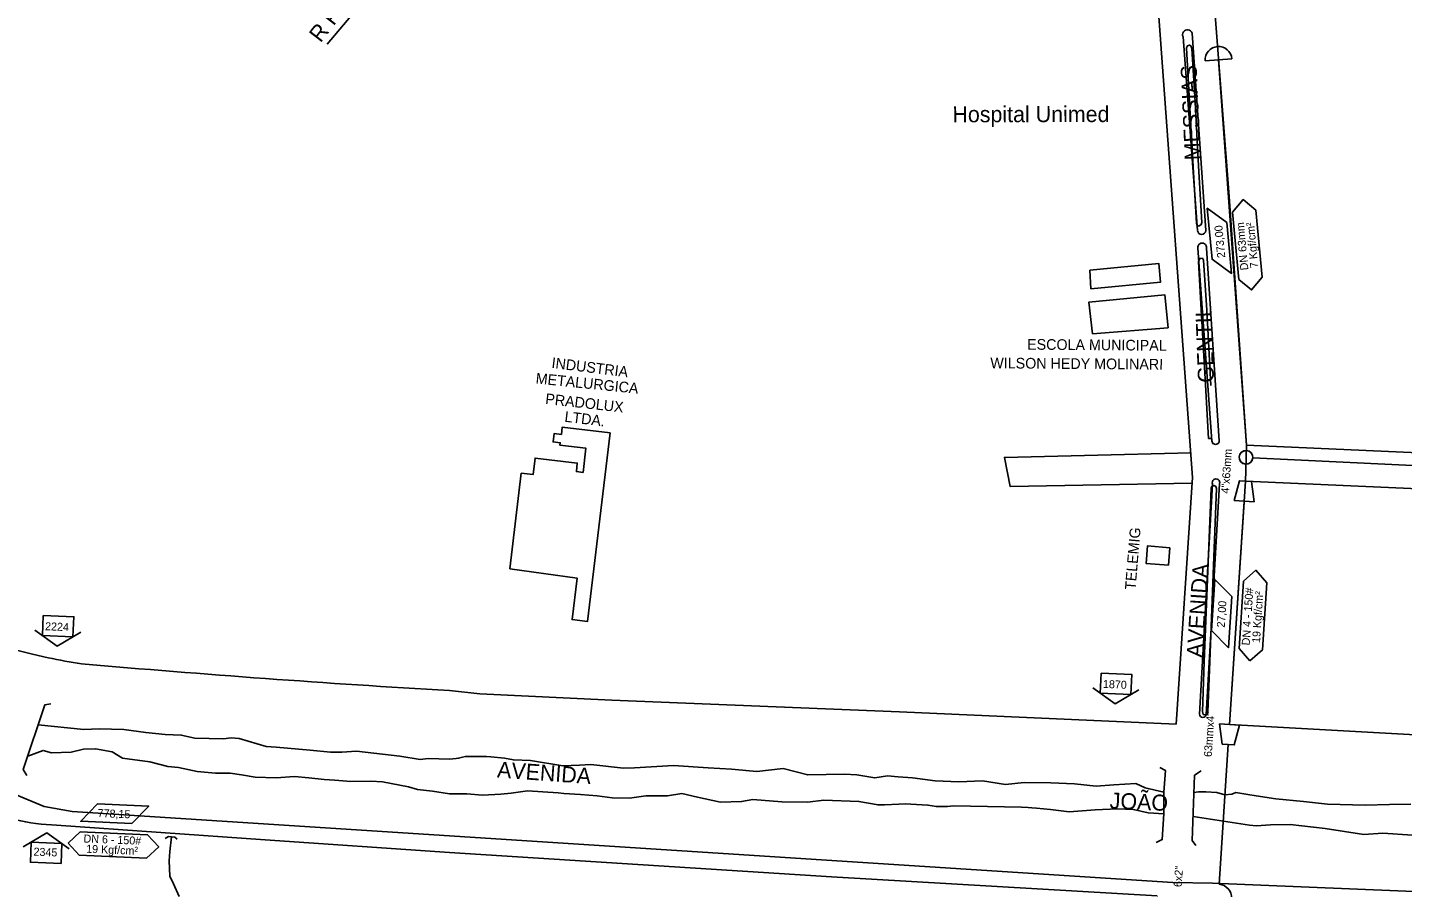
# Model space of a CAD drawing. Extents: x 325709 to 364434, y 7573432 to 7597073.
# Drawn here: x 335123 to 335639, y 7590147 to 7590470 of the extents above; entities that cross this region are included whole.
import ezdxf

# ---------------------------------------------------------------- set-up
doc = ezdxf.new("R2010")
doc.units = 0
for name, color, linetype in [('EDIFEXISTENT', 7, 'Continuous'), ('EDIFIDENTIF', 7, 'Continuous'), ('EDIFOBRAEXIS', 7, 'Continuous'), ('FORMATO', 7, 'Continuous'), ('LOGRADOURO', 7, 'Continuous'), ('LOGRADOURO_TEXTO', 7, 'Continuous'), ('NUM_REF', 7, 'Continuous'), ('SIMBOLO', 7, 'Continuous'), ('TEXTO', 7, 'Continuous'), ('TUBO_ACO_GN_4', 7, 'Continuous'), ('TUBO_ACO_GN_6', 7, 'Continuous'), ('TUBO_PEAD_GN_63', 7, 'Continuous')]:
    doc.layers.add(name, color=color, linetype=linetype)

# ---------------------------------------------------------------- blocks, each defined once
blk = doc.blocks.new('NUM_REF')
at = {"layer": 'NUM_REF'}
blk.add_lwpolyline([(-4.3125, 0.9375), (0, 3.75), (4.3125, 0.9375)], dxfattribs=at)
blk.add_lwpolyline([(2.875, -1.875), (2.875, 1.875), (-2.875, 1.875), (-2.875, -1.875)], close=True, dxfattribs=at)
blk = doc.blocks.new('INTERLIGACAO_3')
at = {"layer": 'SIMBOLO'}
blk.add_circle((0, 0), 1.28, dxfattribs=at)
for start, end in [(0, 180), (180, 0)]:
    blk.add_arc((0, 0), 1.28, start, end, dxfattribs=at)

msp = doc.modelspace()

# ---------------------------------------------------------------- linework, layer by layer
at = {"layer": 'EDIFEXISTENT'}
for p, q in [((335521.42, 7590378.71), (335521.81, 7590371.66)), ((335550.75, 7590357.11), (335522.47, 7590354.81)), ((335551.43, 7590274.65), (335550.89, 7590268.12))]:
    msp.add_line(p, q, dxfattribs=at)
for points in [[(335521.81, 7590371.66), (335547.95, 7590374.22), (335547.25, 7590381.26), (335521.42, 7590378.71)], [(335522.47, 7590354.81), (335521.01, 7590366.71), (335549.52, 7590369.53), (335550.75, 7590357.11)], [(335304.04, 7590266.8), (335308.33, 7590302.6), (335312.73, 7590302.07), (335313.48, 7590308.29), (335329.34, 7590306.39), (335328.97, 7590303.23), (335331.5, 7590302.93), (335332.58, 7590311.97), (335322.82, 7590313.14), (335322.92, 7590314), (335320.27, 7590314.32), (335320.65, 7590317.46), (335323.39, 7590317.13), (335323.72, 7590319.89), (335341.62, 7590317.74), (335333.14, 7590247.03), (335327.39, 7590247.72), (335329.26, 7590263.33), (335304.04, 7590266.8)], [(335550.89, 7590268.12), (335542.52, 7590268.82), (335543.07, 7590275.4), (335551.43, 7590274.65)], [(335131.94, 7590216.2), (335129.77, 7590215.81), (335121.67, 7590191.61), (335123.02, 7590189.29)], [(335547.65, 7590192.32), (335549.8, 7590191.22), (335549.23, 7590183.07), (335549.14, 7590174.97), (335548.61, 7590165.32), (335546.25, 7590164.14)], [(335563.21, 7590191.11), (335560.71, 7590189.39), (335559.79, 7590164.94), (335561.18, 7590163.13)], [(335174.87, 7590165.65), (335176.08, 7590166.4), (335178.52, 7590166.21), (335179.29, 7590165.51)]]:
    msp.add_lwpolyline(points, dxfattribs=at)
at = {"layer": 'EDIFOBRAEXIS'}
for p, q in [((335559.74, 7590467.56), (335564.86, 7590393.58)), ((335561.83, 7590393.52), (335556.38, 7590466.13)), ((335567.21, 7590314.78), (335561.91, 7590386.96)), ((335565.18, 7590386.95), (335569.93, 7590314.79)), ((335562.57, 7590212.32), (335567.4, 7590298.6)), ((335570.06, 7590298.64), (335565.04, 7590212.23))]:
    msp.add_line(p, q, dxfattribs=at)
for points in [[(335559.75, 7590298.9), (335491.6, 7590297.62), (335489.45, 7590308.51), (335559.42, 7590310.25)], [(335127.24, 7590208.26), (335144.39, 7590206.53), (335150.16, 7590206.82), (335159.36, 7590206.58), (335167.65, 7590205.44), (335174.8, 7590204.62), (335180.88, 7590204.46), (335185.95, 7590203.35), (335196.77, 7590203.09), (335199.54, 7590203.47), (335202.54, 7590203.18), (335212.7, 7590200.21), (335216.52, 7590199.9), (335229.19, 7590198.82), (335236.87, 7590198.04), (335241.05, 7590198.06), (335246.57, 7590198.38), (335262.75, 7590196.5), (335270.48, 7590195.36), (335273.49, 7590195.64), (335281.39, 7590195.43)], [(335123.34, 7590196.62), (335129.17, 7590198.73), (335132.26, 7590197.86), (335139.58, 7590198.04), (335144.29, 7590199.16), (335148.79, 7590199.36), (335154.98, 7590198.16), (335158.82, 7590195.86), (335169.14, 7590194.38), (335175.79, 7590192.67), (335179.89, 7590192.27), (335186.89, 7590190.82), (335193.71, 7590190.21), (335199.26, 7590190.14), (335203.52, 7590189.56), (335208.55, 7590188.74), (335216.5, 7590188.4), (335223.28, 7590188.9), (335228.65, 7590188.48), (335234.48, 7590187.76), (335238.44, 7590187.61), (335244.44, 7590187.09), (335251.89, 7590187.24), (335256.32, 7590186.88), (335266.05, 7590185.03), (335269.44, 7590184.01), (335275.06, 7590183.45), (335281.39, 7590182.43)], [(335281.39, 7590195.43), (335283.93, 7590195.68), (335284.81, 7590195.79), (335286.31, 7590196.22), (335287.41, 7590196.47), (335295.28, 7590196.41), (335296.93, 7590196.37), (335302.08, 7590195.77), (335305.36, 7590195.17), (335311.81, 7590194.99), (335323.96, 7590192.98), (335330.16, 7590193.2), (335334.43, 7590193.46), (335346.64, 7590192.06), (335350.76, 7590192.24), (335365.34, 7590193.04), (335378.44, 7590192.19), (335387.18, 7590191.72), (335396.65, 7590190.81), (335406.53, 7590191.88), (335415.71, 7590189.53), (335429.53, 7590189.8), (335434.08, 7590189.62), (335440.85, 7590188.4), (335445.56, 7590189.16), (335449.59, 7590188.86), (335454.95, 7590188.38), (335463.45, 7590187.28), (335472.29, 7590186.93), (335481.21, 7590187.32), (335489.86, 7590185.91), (335496.82, 7590186.67), (335506.8, 7590186.52), (335515.72, 7590186.22), (335523.82, 7590185.32), (335530.42, 7590185.85), (335538.65, 7590186.27), (335542.2, 7590184.68), (335549.23, 7590183.07)], [(335281.39, 7590182.43), (335283.35, 7590182.42), (335283.68, 7590182.47), (335284.96, 7590182.38), (335287.98, 7590182.42), (335293.82, 7590181.97), (335300.65, 7590182.29), (335304.51, 7590182.68), (335310.64, 7590183.59), (335322.19, 7590182.82), (335324.3, 7590182.54), (335330.59, 7590182.2), (335336.79, 7590181.66), (335342.4, 7590180.95), (335348.9, 7590180.87), (335355.08, 7590181.63), (335363.13, 7590181.75), (335368.49, 7590182.51), (335374.4, 7590181.21), (335382.95, 7590179.37), (335390.93, 7590179.54), (335395.1, 7590180.3), (335405.99, 7590179.44), (335415.67, 7590179.32), (335421.79, 7590180.03), (335434.87, 7590179.61), (335442.05, 7590178.28), (335444.49, 7590178.35), (335449.9, 7590178.53), (335452.21, 7590178.72), (335460.77, 7590178.2), (335463.94, 7590177.67), (335468.11, 7590177.71), (335470.39, 7590177.9), (335495.77, 7590177.45), (335498.3, 7590177.36), (335499.68, 7590177.25), (335501.48, 7590177.02), (335506.73, 7590176.61), (335513.74, 7590175.74), (335523.47, 7590176.41), (335531.75, 7590176.83), (335537.87, 7590176.55), (335543.35, 7590175.35), (335549.14, 7590174.97)], [(335560.47, 7590182.88), (335562.11, 7590183.14), (335564.93, 7590183.25), (335569.07, 7590182.88), (335572.01, 7590182.03), (335574.68, 7590182.37), (335576.2, 7590182.92), (335580.67, 7590182.14), (335583.77, 7590181.67), (335591.13, 7590180.62), (335601.56, 7590179.53), (335610.55, 7590178.52), (335624.59, 7590178.15), (335633.76, 7590178.49), (335641.79, 7590178.58)], [(335642.44, 7590166.99), (335631.32, 7590167.71), (335624.18, 7590167.18), (335609.62, 7590169.41), (335596.54, 7590170.99), (335589.15, 7590170.8), (335583.94, 7590170.44), (335581.23, 7590170.66), (335560.13, 7590173.93)], [(335177.2, 7590166.31), (335176.55, 7590160.86), (335176.4, 7590157.31), (335176.59, 7590151.56), (335178.03, 7590148.7), (335180.04, 7590143.96)]]:
    msp.add_lwpolyline(points, dxfattribs=at)
for centre, radius, start, end in [((335558.02, 7590466.94), 1.83, 20.0469, 206.1348), ((335563.35, 7590393.59), 1.51, 182.8905, 359.4683), ((335563.55, 7590387.2), 1.66, 351.11, 188.3605), ((335568.57, 7590314.75), 1.36, 178.6743, 1.8672), ((335568.72, 7590299.09), 1.41, 341.2764, 200.6246), ((335563.81, 7590212.32), 1.23, 180.118, 355.8096)]:
    msp.add_arc(centre, radius, start, end, dxfattribs=at)
at = {"layer": 'LOGRADOURO'}
for p, q in [((335736.91, 7590306.28), (335580.2, 7590313.07)), ((335573.79, 7590208.4), (335579.78, 7590299.62)), ((335579.78, 7590299.62), (335733.31, 7590292.93)), ((335573.79, 7590208.4), (335727.51, 7590199.95))]:
    msp.add_line(p, q, dxfattribs=at)
for points in [[(335261.41, 7590501.91), (335242.55, 7590475.34), (335244.46, 7590473.91), (335235.59, 7590463.45)], [(335566.35, 7590501.91), (335573.66, 7590406.33), (335580.2, 7590313.07), (335580.2, 7590313.07)], [(335547.06, 7590477.19), (335559.89, 7590300.97), (335553.75, 7590208.57)], [(335557.7, 7590462.03), (335558.83, 7590441.72), (335560.3, 7590415.3), (335561.37, 7590396.27), (335561.66, 7590395.48), (335562.35, 7590395.22), (335563.23, 7590395.81), (335563.37, 7590396.62), (335562.21, 7590417.77), (335560.9, 7590441.64), (335559.71, 7590461.8), (335559.36, 7590462.76), (335558.79, 7590463.06), (335558.06, 7590462.85), (335557.7, 7590462.03)], [(335566.85, 7590315.61), (335565.95, 7590315.65), (335564.79, 7590335.7), (335563.07, 7590366.11), (335562.16, 7590381.99), (335562.65, 7590383.11), (335563.63, 7590383.19), (335564.01, 7590382.5), (335565.26, 7590363.72), (335566.81, 7590335.43)], [(335564.82, 7590212), (335563.97, 7590212.22), (335563.64, 7590213.24), (335564.33, 7590231.96), (335566.88, 7590296.96), (335567.23, 7590297.67), (335568, 7590297.96), (335568.73, 7590297.62), (335568.92, 7590296.83), (335567.81, 7590268.03), (335566.41, 7590232.07), (335565.66, 7590213.15), (335565.39, 7590212.39), (335564.82, 7590212)], [(335281.39, 7590221.11), (335292.83, 7590219.96), (335342.31, 7590217.5), (335450.13, 7590213.23), (335553.75, 7590208.57)], [(335134.17, 7590170.76), (335212.34, 7590165.18), (335281.39, 7590160.41)], [(335281.39, 7590160.41), (335424.55, 7590151.38), (335546.69, 7590144.15), (335546.69, 7590144.15)]]:
    msp.add_lwpolyline(points, dxfattribs=at)
for centre, radius, start, end in [((335183.18, 7590478.62), 250.65, 213.7953, 257.9969), ((335183.18, 7590478.62), 250.65, 257.9969, 260.8892), ((335578.16, 7595252.14), 5039.77, 265.05227, 266.62419), ((335135.22, 7590239.49), 68.74, 256.1801, 269.1261)]:
    msp.add_arc(centre, radius, start, end, dxfattribs=at)
at = {"layer": 'SIMBOLO'}
for points in [[(335577.32, 7590375.27), (335574.94, 7590400.41), (335578.88, 7590405.17), (335578.88, 7590405.17), (335583.65, 7590401.23), (335586.03, 7590376.09), (335582.09, 7590371.33), (335582.09, 7590371.33)], [(335572.75, 7590396.61), (335574.57, 7590377.48), (335567.28, 7590382.82), (335565.47, 7590401.95)], [(335583.03, 7590291.89), (335582.02, 7590299.47), (335577.53, 7590299.77), (335575.55, 7590292.38)], [(335574.66, 7590256.39), (335573.4, 7590237.21), (335567.05, 7590243.64), (335568.31, 7590262.82)], [(335570.05, 7590208.65), (335571.06, 7590201.06), (335575.55, 7590200.77), (335577.53, 7590208.16)], [(335162.42, 7590171.35), (335143.21, 7590172.15), (335149.49, 7590178.64), (335168.69, 7590177.84)]]:
    msp.add_lwpolyline(points, close=True, dxfattribs=at)
for points in [[(335581.47, 7590232.28), (335577.39, 7590236.93), (335579.04, 7590262.13), (335583.69, 7590266.21), (335587.77, 7590261.56), (335586.12, 7590236.36), (335581.47, 7590232.28)], [(335138.48, 7590163.97), (335143.03, 7590168.15), (335168.26, 7590167.1), (335172.45, 7590162.54), (335167.89, 7590158.36), (335142.67, 7590159.41), (335138.48, 7590163.97)]]:
    msp.add_lwpolyline(points, dxfattribs=at)
at = {"layer": 'TUBO_ACO_GN_4'}
msp.add_line((335579.26, 7590291.76), (335573.79, 7590208.4), dxfattribs=at)
at = {"layer": 'TUBO_ACO_GN_6'}
msp.add_lwpolyline([(334470.2, 7590681.15), (334482.35, 7590673), (334542.78, 7590651.23), (334609.3, 7590639.02), (334683.95, 7590625.06), (334728.27, 7590606.02), (334776.5, 7590571.23), (334811.79, 7590530.63), (334860.49, 7590433.14), (334895.26, 7590364.22), (334935.45, 7590301.18), (334990.33, 7590244.85), (335022.54, 7590222.2), (335129.5, 7590177.7), (335139.99, 7590175.87), (335552.51, 7590149.25), (335567.38, 7590148.97), (335781.87, 7590140.07)], dxfattribs=at)
at = {"layer": 'TUBO_PEAD_GN_63'}
for p, q in [((335564.69, 7590457.16), (335574.66, 7590457.93)), ((335582.53, 7590308.36), (336095.37, 7590284.05)), ((335573.3, 7590200.92), (335569.87, 7590148.55))]:
    msp.add_line(p, q, dxfattribs=at)
msp.add_lwpolyline([(335579.75, 7590299.24), (335580.2, 7590313.07), (335569.68, 7590457.53)], dxfattribs=at)
for centre, start, end in [((335569.68, 7590457.54), 4.3704, 184.3704), ((335569.54, 7590143.56), 266.2464, 86.2464)]:
    msp.add_arc(centre, 5, start, end, dxfattribs=at)

# ---------------------------------------------------------------- block references
at = {"layer": 'FORMATO'}
for p, xscale, yscale, rotation in [((335134.72, 7590245.33), 1.9999999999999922, 1.9999999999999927, 177.50601950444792), ((335531.25, 7590223.71), 1.9999999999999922, 1.9999999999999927, 177.50601950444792), ((335130.22, 7590160.32), 1.9999999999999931, 1.9999999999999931, -2.307146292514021)]:
    msp.add_blockref('NUM_REF', p, dxfattribs=dict(at, xscale=xscale, yscale=yscale, rotation=rotation))
at = {"layer": 'SIMBOLO', "xscale": 1.9999999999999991, "yscale": 1.9999999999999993, "rotation": -4.566465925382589}
msp.add_blockref('INTERLIGACAO_3', (335579.98, 7590308.57), dxfattribs=at)

# ---------------------------------------------------------------- texts
for s, rotation, p in [('2224', 357.506, (335129.79, 7590243.79)), ('1870', 357.506, (335526.31, 7590222.17)), ('2345', 357.6929, (335125.46, 7590159.3)), ('6x2"', 85.4335, (335555.8, 7590147.39))]:
    msp.add_text(s, height=3, rotation=rotation).set_placement(p)
at = {"layer": 'EDIFIDENTIF'}
for s, rotation, p in [('ESCOLA MUNICIPAL', 359.5464, (335497.92, 7590348.92)), ('INDUSTRIA', 352.9396, (335319.52, 7590342.1)), ('WILSON HEDY MOLINARI', 359.5464, (335484.12, 7590341.94)), ('METALURGICA', 354.2525, (335313.6, 7590336.26)), ('PRADOLUX', 353.6177, (335317.19, 7590328.6)), ('LTDA.', 353.1116, (335324.39, 7590321.93)), ('TELEMIG ', 85.2666, (335538.56, 7590258.75))]:
    msp.add_text(s, height=4, rotation=rotation, dxfattribs=at).set_placement(p)
at = {"layer": 'LOGRADOURO_TEXTO'}
for s, rotation, p in [('R PEDRO ANUNCCIO', 52.276, (335233.08, 7590463.69)), ('MESSIAS', 92.5792, (335563.05, 7590420.05)), ('Hospital Unimed', 0.0958, (335469.94, 7590434.13)), ('GENTIL', 92.0454, (335568, 7590336.65)), ('AVENIDA', 86.2099, (335563.67, 7590233.36)), ('AVENIDA', 355.9162, (335299.13, 7590188.6)), ('JOÃO', 357.5101, (335528.8, 7590176.96))]:
    msp.add_text(s, height=6, rotation=rotation, dxfattribs=at).set_placement(p)
at = {"layer": 'TEXTO'}
for s, rotation, p in [('273,00', 95.4096, (335572.23, 7590383.42)), ('DN 63mm', 95.4096, (335580.88, 7590378.81)), ('7 Kgf/cm²', 95.4096, (335584.62, 7590379.64)), ('4"x63mm', 86.2601, (335573.62, 7590294.88)), ('DN 4 - 150#', 86.2464, (335581.34, 7590238.01)), ('19 Kgf/cm²', 86.2464, (335585.21, 7590238.92)), ('27,00', 86.2464, (335572.01, 7590244.69)), ('63mmx4"', 86.2601, (335567.14, 7590196.18)), ('778,15', 357.6053, (335149.49, 7590173.76)), ('DN 6 - 150#', 357.6053, (335144.2, 7590164.23)), ('19 Kgf/cm²', 357.6053, (335145.2, 7590160.38))]:
    msp.add_text(s, height=3, rotation=rotation, dxfattribs=at).set_placement(p)

doc.saveas('drawing.dxf')
